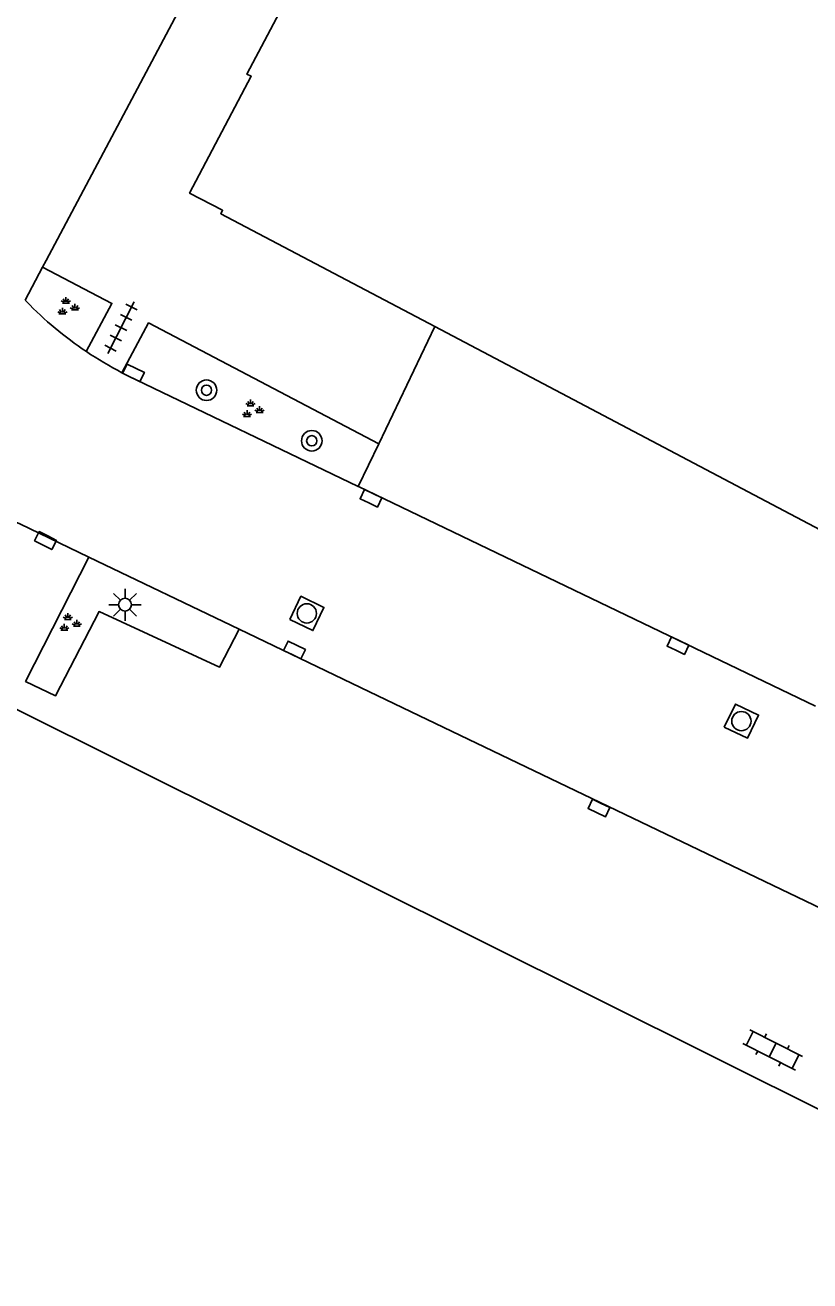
# Model space of a CAD drawing. Extents: x 135999 to 138000, y 396000 to 398501.
# Drawn here: x 136106.95 to 136137.53, y 397891.35 to 397940.28 of the extents above; entities that cross this region are included whole.
import ezdxf

# ---------------------------------------------------------------- set-up
doc = ezdxf.new("R2010")
doc.units = 0
for name, color, linetype in [('gg-afsc-erfafscheiding', 7, 'Continuous'), ('gg-bbg-hoofdgebouw', 7, 'Continuous'), ('gg-knt-verharding', 7, 'Continuous'), ('gg-knt-verharding nz', 7, 'Continuous'), ('gt-symb-boom', 7, 'Continuous'), ('gt-symb-groenvak', 7, 'Continuous'), ('gt-symb-klinker verharding', 7, 'Continuous'), ('gt-symb-kolk', 7, 'Continuous'), ('gt-symb-lichtmast', 7, 'Continuous'), ('gt-symb-rioolschacht', 7, 'Continuous'), ('gt-symb-tegel verharding', 7, 'Continuous')]:
    doc.layers.add(name, color=color, linetype=linetype)

# ---------------------------------------------------------------- blocks, each defined once
blk = doc.blocks.new('gt0-GRVAK')
at = {"layer": 'gt-symb-groenvak'}
for p, q in [((-0.11, 0.189), (-0.228, 0.24)), ((-0.182, 0.153), (0.088, 0.153)), ((-0.091, 0.211), (-0.156, 0.322)), ((-0.047, 0.214), (-0.047, 0.393)), ((-0.004, 0.211), (0.061, 0.322)), ((0.015, 0.189), (0.133, 0.24)), ((0.262, -0.052), (0.197, 0.059)), ((0.305, -0.049), (0.305, 0.13)), ((0.349, -0.052), (0.414, 0.059)), ((-0.245, -0.228), (-0.363, -0.177)), ((-0.318, -0.264), (-0.047, -0.264)), ((-0.226, -0.206), (-0.291, -0.095)), ((-0.183, -0.203), (-0.183, -0.024)), ((-0.139, -0.206), (-0.074, -0.095)), ((-0.12, -0.228), (-0.002, -0.177)), ((0.243, -0.074), (0.125, -0.023)), ((0.17, -0.11), (0.441, -0.11)), ((0.368, -0.074), (0.486, -0.023))]:
    blk.add_line(p, q, dxfattribs=at)
blk = doc.blocks.new('gt0-KOLK')
at = {"layer": 'gt-symb-kolk'}
blk.add_lwpolyline([(0, 0), (0.375, 0), (0.375, 0.4), (-0.375, 0.4), (-0.375, 0), (0, 0)], dxfattribs=at)
blk = doc.blocks.new('gt0-RS')
at = {"layer": 'gt-symb-rioolschacht'}
blk.add_lwpolyline([(-0.5, -0.5), (0.5, -0.5), (0.5, 0.5), (-0.5, 0.5)], close=True, dxfattribs=at)
blk.add_circle((0, 0), 0.375, dxfattribs=at)
blk = doc.blocks.new('gt0-BOOM')
at = {"layer": 'gt-symb-boom'}
for radius in [0.4, 0.2]:
    blk.add_circle((0, 0), radius, dxfattribs=at)
blk = doc.blocks.new('gt0-TEG1')
at = {"layer": 'gt-symb-tegel verharding'}
for p, q in [((-1.125, 0), (1.125, 0)), ((-0.9, -0.25), (-0.9, 0.25)), ((-0.45, -0.25), (-0.45, 0.25)), ((0, -0.25), (0, 0.25)), ((0.45, -0.25), (0.45, 0.25)), ((0.9, -0.25), (0.9, 0.25))]:
    blk.add_line(p, q, dxfattribs=at)
blk = doc.blocks.new('gt0-LMAST')
at = {"layer": 'gt-symb-lichtmast'}
for p, q in [((-0.005, 0.246), (-0.005, 0.621)), ((-0.182, 0.173), (-0.447, 0.438)), ((0.172, 0.173), (0.437, 0.438)), ((-0.255, -0.004), (-0.63, -0.004)), ((-0.182, -0.181), (-0.447, -0.446)), ((-0.005, -0.254), (-0.005, -0.629)), ((0.437, -0.446), (0.172, -0.181)), ((0.245, -0.004), (0.62, -0.004))]:
    blk.add_line(p, q, dxfattribs=at)
blk.add_circle((-0.005, -0.004), 0.25, dxfattribs=at)
blk = doc.blocks.new('gt0-KL1')
at = {"layer": 'gt-symb-klinker verharding'}
for p, q in [((-1.15, 0.3), (1.15, 0.3)), ((-1, -0.3), (-1, 0.3)), ((-0.5, 0.3), (-0.5, 0.45)), ((0, -0.3), (0, 0.3)), ((0.5, 0.3), (0.5, 0.45)), ((1, -0.3), (1, 0.3)), ((-1.15, -0.3), (1.15, -0.3)), ((-0.5, -0.45), (-0.5, -0.3)), ((0.5, -0.45), (0.5, -0.3))]:
    blk.add_line(p, q, dxfattribs=at)

msp = doc.modelspace()

# ---------------------------------------------------------------- linework, layer by layer
at = {"layer": 'gg-afsc-erfafscheiding'}
for p, q in [((136107.631, 397930.855), (136107.769, 397931.115)), ((136106.947, 397929.566), (136107.631, 397930.855))]:
    msp.add_line(p, q, dxfattribs=at)
msp.add_lwpolyline([(136107.769, 397931.115), (136123.587, 397960.923), (136137.196, 397986.708)], dxfattribs=at)
at = {"layer": 'gg-bbg-hoofdgebouw'}
msp.add_line((136122.914, 397928.536), (136140.64, 397919.19), dxfattribs=at)
for points in [[(136125.27, 397956.64), (136115.59, 397938.37), (136115.76, 397938.29), (136113.36, 397933.74), (136114.64, 397933.07), (136114.58, 397932.93), (136122.914, 397928.536)], [(136138.873, 397898.771), (136138.383, 397897.786), (136106.415, 397913.715), (136103.52, 397907.77)]]:
    msp.add_lwpolyline(points, dxfattribs=at)
at = {"layer": 'gg-knt-verharding'}
for p, q in [((136106.947, 397929.566), (136106.996, 397929.516)), ((136120.727, 397923.966), (136122.914, 397928.536)), ((136119.931, 397922.308), (136120.727, 397923.966)), ((136119.931, 397922.308), (136119.941, 397922.303)), ((136109.43, 397919.558), (136115.283, 397916.748)), ((136115.283, 397916.748), (136120.693, 397914.151)), ((136120.693, 397914.151), (136174.135, 397888.489))]:
    msp.add_line(p, q, dxfattribs=at)
for points in [[(136107.631, 397930.855), (136110.329, 397929.441), (136109.333, 397927.563)], [(136120.727, 397923.966), (136111.757, 397928.682), (136110.722, 397926.737)], [(136110.722, 397926.737), (136110.95, 397926.62), (136119.931, 397922.308)], [(136109.43, 397919.558), (136106.737, 397920.851), (136105.716, 397921.264)], [(136115.283, 397916.748), (136114.521, 397915.261), (136109.827, 397917.431), (136108.134, 397914.151), (136106.967, 397914.71), (136109.43, 397919.558)]]:
    msp.add_lwpolyline(points, dxfattribs=at)
for centre, radius, start, end in [((136117.559, 397939.781), 14.729, 224.1805, 236.0493), ((136117.535, 397939.775), 14.71, 236.1125, 242.41)]:
    msp.add_arc(centre, radius, start, end, dxfattribs=at)
at = {"layer": 'gg-knt-verharding nz'}
msp.add_line((136119.941, 397922.303), (136137.755, 397913.75), dxfattribs=at)

# ---------------------------------------------------------------- block references
at = {"layer": 'gt-symb-boom', "rotation": -25.667875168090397}
for p in [(136114.017, 397926.057), (136118.119, 397924.087)]:
    msp.add_blockref('gt0-BOOM', p, dxfattribs=at)
at = {"layer": 'gt-symb-groenvak'}
for p in [(136108.583, 397929.293), (136115.778, 397925.3), (136108.658, 397916.977)]:
    msp.add_blockref('gt0-GRVAK', p, dxfattribs=at)
at = {"layer": 'gt-symb-klinker verharding', "rotation": -26.744420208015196}
msp.add_blockref('gt0-KL1', (136136.079, 397900.35), dxfattribs=at)
at = {"layer": 'gt-symb-kolk'}
for p, rotation in [((136111.085, 397926.555), -25.667875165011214), ((136120.34, 397921.665), -25.667875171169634), ((136107.834, 397920.377), 152.6922199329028), ((136117.36, 397915.758), -25.84761022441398), ((136132.303, 397915.928), -25.667875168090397), ((136129.401, 397909.959), 154.53665494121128)]:
    msp.add_blockref('gt0-KOLK', p, dxfattribs=dict(at, rotation=rotation))
at = {"layer": 'gt-symb-lichtmast'}
msp.add_blockref('gt0-LMAST', (136110.845, 397917.703), dxfattribs=at)
at = {"layer": 'gt-symb-rioolschacht'}
for p, rotation in [((136117.927, 397917.361), -25.667875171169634), ((136134.862, 397913.164), -25.667875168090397)]:
    msp.add_blockref('gt0-RS', p, dxfattribs=dict(at, rotation=rotation))
at = {"layer": 'gt-symb-tegel verharding', "rotation": 63.12746100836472}
msp.add_blockref('gt0-TEG1', (136110.685, 397928.496), dxfattribs=at)

doc.saveas('drawing.dxf')
